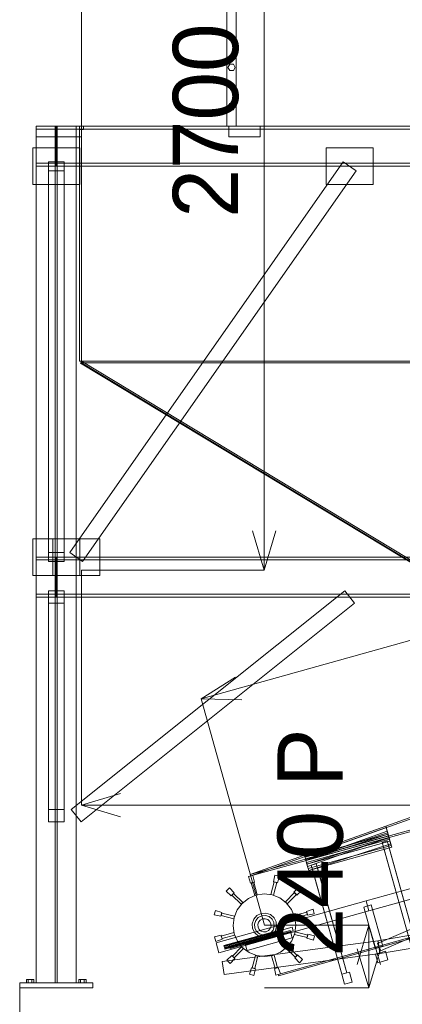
# Model space of a CAD drawing. Header units: millimetres. Extents: x -2233 to 61924, y -68080 to 6847.
# Tile 690 of 1056: x 113 to 1578, y -63 to 3708. Entities that reach past the tile are written whole.
import ezdxf

# ---------------------------------------------------------------- set-up
doc = ezdxf.new("R2010")
doc.units = ezdxf.units.MM
for name, color, linetype, lineweight in [('COTAS_O', 1, 'Continuous', 0), ('COTAS_P', 1, 'Continuous', 0), ('lateral_C01', 7, 'Continuous', 0), ('lateral_tolva', 7, 'Continuous', 0)]:
    doc.layers.add(name, color=color, linetype=linetype, lineweight=lineweight)
doc.dimstyles.new('R19_100', dxfattribs={"dimtxt": 250, "dimasz": 150, "dimexe": 150, "dimexo": 80, "dimgap": 100, "dimtad": 1, "dimtih": 1, "dimtoh": 1, "dimdsep": 46, "dimcen": 0.09, "dimadec": 0, "dimazin": 0, "dimtfac": 1, "dimtdec": 4, "dimtofl": 0, "dimtmove": 0, "dimatfit": 3, "dimfxl": 1, "dimtolj": 1, "dimtzin": 0, "dimarcsym": 0})

# ---------------------------------------------------------------- blocks, each defined once
blk = doc.blocks.new('DIM_R28_1')
at = {"layer": 'COTAS_P'}
for p, q in [((807.3, 1106.7), (9950.7, 3666.7)), ((9950.7, 3666.7), (9794.1, 3669.6)), ((9950.7, 3666.7), (9818.4, 3582.9)), ((10193.4, 2800), (9950.7, 3666.7)), ((807.3, 1106.7), (939.7, 1190.4)), ((1050, 240), (807.3, 1106.7)), ((807.3, 1106.7), (963.9, 1103.8))]:
    blk.add_line(p, q, dxfattribs=at)
blk.add_text('9495 P', height=250, rotation=15.6414, dxfattribs=at).set_placement((5352.1, 2483))
blk = doc.blocks.new('DIM_R28_2')
at = {"layer": 'COTAS_P'}
for p, q in [((1050, 240), (1450, 240)), ((1450, 240), (1405, 90)), ((1450, 0), (1450, 240)), ((1450, 240), (1495, 90)), ((1450, 0), (1405, 150)), ((1450, 0), (1495, 150)), ((1050, 0), (1450, 0))]:
    blk.add_line(p, q, dxfattribs=at)
blk.add_text('240 P', height=250, rotation=90, dxfattribs=at).set_placement((1350, 120))
blk = doc.blocks.new('DIM_R28_21')
at = {"layer": 'COTAS_O'}
for p, q in [((349.2, 1600), (349.2, 700)), ((3799.2, 1600), (3799.2, 700)), ((349.2, 700), (499.2, 745)), ((3799.2, 700), (3649.2, 745)), ((349.2, 700), (3799.2, 700)), ((349.2, 700), (499.2, 655)), ((3799.2, 700), (3649.2, 655))]:
    blk.add_line(p, q, dxfattribs=at)
blk.add_text('3450 O', height=250, dxfattribs=at).set_placement((2074.2, 800))
blk = doc.blocks.new('DIM_R28_22')
at = {"layer": 'COTAS_O'}
for p, q in [((349.2, 4300), (1049.2, 4300)), ((1049.2, 4300), (1004.2, 4150)), ((1049.2, 1600), (1049.2, 4300)), ((1049.2, 4300), (1094.2, 4150)), ((1049.2, 1600), (1004.2, 1750)), ((1049.2, 1600), (1094.2, 1750)), ((349.2, 1600), (1049.2, 1600))]:
    blk.add_line(p, q, dxfattribs=at)
blk.add_text('2700 O', height=250, rotation=90, dxfattribs=at).set_placement((949.2, 2950))
blk = doc.blocks.new('DIM_R28_33')
at = {"layer": 'COTAS_P'}
for p, q in [((112.7, 0), (112.7, -2500)), ((61924.1, 0), (61924.1, -2500)), ((112.7, -2500), (262.7, -2455)), ((61924.1, -2500), (61774.1, -2455)), ((112.7, -2500), (61924.1, -2500)), ((112.7, -2500), (262.7, -2545)), ((61924.1, -2500), (61774.1, -2545))]:
    blk.add_line(p, q, dxfattribs=at)
blk.add_text('61811.43 P', height=250, dxfattribs=at).set_placement((31018.4, -2400))

msp = doc.modelspace()

# ---------------------------------------------------------------- linework, layer by layer
at = {"layer": 'lateral_C01'}
for p, q in [((1103.221, 51.156), (10242.208, 2626.749)), ((1104.577, 46.344), (10243.564, 2621.936)), ((1901.94, 758.281), (995.816, 434.805)), ((997.424, 429.024), (1903.548, 752.5)), ((995.816, 434.805), (1920.384, 691.969)), ((1921.992, 686.188), (997.424, 429.024)), ((1439.231, 333.402), (2594.793, 656.94)), ((1482.878, 169.979), (2594.223, 651.445)), ((1514.741, 620.055), (1203.191, 508.835)), ((1516.359, 614.277), (1204.808, 503.057)), ((1450.016, 294.883), (2605.578, 618.422)), ((1494.804, 142.452), (2606.148, 623.917)), ((1523.481, 588.84), (1514.741, 620.055)), ((1514.741, 620.055), (1516.359, 614.277)), ((1525.099, 583.062), (1516.359, 614.277)), ((1516.359, 614.277), (1520.134, 600.796)), ((1205.55, 500.409), (1523.481, 588.84)), ((1207.168, 494.631), (1525.099, 583.062)), ((1207.438, 493.666), (1521.833, 594.725)), ((1525.369, 582.097), (1207.438, 493.666)), ((1520.134, 600.796), (1208.583, 489.576)), ((1209.056, 487.889), (1523.451, 588.947)), ((1526.987, 576.32), (1209.056, 487.889)), ((1210.942, 481.15), (1528.874, 569.581)), ((1212.83, 474.407), (1527.226, 575.466)), ((1215.323, 465.502), (1526.874, 576.722)), ((1528.874, 569.581), (1520.134, 600.796)), ((1520.134, 600.796), (1526.874, 576.722)), ((1521.833, 594.725), (1525.369, 582.097)), ((1523.451, 588.947), (1521.833, 594.725)), ((1523.451, 588.947), (1526.987, 576.32)), ((1527.226, 575.466), (1523.451, 588.947)), ((1525.099, 583.062), (1523.481, 588.84)), ((1528.874, 569.581), (1525.099, 583.062)), ((1525.369, 582.097), (1526.987, 576.32)), ((1526.874, 576.722), (1535.614, 545.507)), ((1526.987, 576.32), (1530.761, 562.838)), ((1527.226, 575.466), (1530.761, 562.838)), ((1533.966, 551.392), (1527.226, 575.466)), ((1535.614, 545.507), (1528.874, 569.581)), ((1530.761, 562.838), (1212.83, 474.407)), ((1535.614, 545.507), (1217.683, 457.076)), ((1533.966, 551.392), (1219.571, 450.333)), ((1219.571, 450.333), (1537.502, 538.764)), ((1501.047, 557.696), (1520.307, 563.088)), ((1501.047, 557.696), (1620.843, 129.828)), ((1508.599, 530.725), (1527.858, 536.117)), ((1508.599, 530.725), (1620.843, 129.828)), ((1640.103, 135.221), (1520.307, 563.088)), ((1640.103, 135.221), (1527.858, 536.117)), ((1530.761, 562.838), (1537.502, 538.764)), ((1537.502, 538.764), (1533.966, 551.392)), ((1203.191, 508.835), (1205.55, 500.409)), ((1204.808, 503.057), (1203.191, 508.835)), ((1204.808, 503.057), (1207.168, 494.631)), ((1208.583, 489.576), (1204.808, 503.057)), ((1205.55, 500.409), (1207.168, 494.631)), ((1207.168, 494.631), (1210.942, 481.15)), ((1207.438, 493.666), (1209.056, 487.889)), ((1208.583, 489.576), (1210.942, 481.15)), ((1215.323, 465.502), (1208.583, 489.576)), ((1209.056, 487.889), (1212.83, 474.407)), ((1210.942, 481.15), (1217.683, 457.076)), ((1212.83, 474.407), (1219.571, 450.333)), ((1217.683, 457.076), (1215.323, 465.502)), ((1229.485, 470.557), (1248.744, 475.949)), ((1229.485, 470.557), (1346.398, 52.988)), ((1234.022, 454.352), (1253.281, 459.745)), ((1234.022, 454.352), (1346.398, 52.988)), ((1365.657, 58.38), (1248.744, 475.949)), ((1365.657, 58.38), (1253.281, 459.745)), ((988.493, 426.31), (1005.821, 431.161)), ((996.707, 401.431), (988.493, 426.31)), ((997.424, 429.024), (995.816, 434.805)), ((1005.821, 431.161), (1011.72, 405.634)), ((1084.562, 406.45), (1089.889, 432.102)), ((1089.889, 432.102), (1107.32, 427.64)), ((1107.32, 427.64), (1099.666, 402.583)), ((903.579, 370.596), (916.159, 383.461)), ((916.159, 383.461), (934.032, 364.304)), ((1011.72, 405.634), (996.707, 401.431)), ((1008.98, 405.053), (999.351, 402.356)), ((1012.831, 354.208), (999.351, 402.356)), ((1022.461, 356.904), (1008.98, 405.053)), ((1074.915, 357.491), (1087.314, 405.93)), ((1099.666, 402.583), (1084.562, 406.45)), ((1084.603, 355.012), (1097.002, 403.45)), ((1097.002, 403.45), (1087.314, 405.93)), ((1163.156, 366.869), (1180.596, 386.421)), ((1180.596, 386.421), (1193.461, 373.841)), ((1484.651, 180.862), (2674.184, 383.067)), ((923.131, 353.156), (903.579, 370.596)), ((934.032, 364.304), (923.131, 353.156)), ((931.949, 362.43), (924.958, 355.28)), ((960.707, 320.323), (924.958, 355.28)), ((967.698, 327.473), (931.949, 362.43)), ((988.84, 343.245), (964.203, 323.898)), ((1017.646, 355.556), (988.84, 343.245)), ((1012.831, 354.208), (1022.461, 356.904)), ((1048.657, 359.992), (1017.646, 355.556)), ((1079.759, 356.252), (1048.657, 359.992)), ((1074.915, 357.491), (1084.603, 355.012)), ((1108.833, 344.588), (1079.759, 356.252)), ((1133.898, 325.797), (1108.833, 344.588)), ((1130.323, 329.293), (1165.28, 365.042)), ((1137.473, 322.302), (1172.43, 358.051)), ((1174.304, 355.968), (1163.156, 366.869)), ((1172.43, 358.051), (1165.28, 365.042)), ((1193.461, 373.841), (1174.304, 355.968)), ((865.11, 172.657), (1439.231, 333.402)), ((964.203, 323.898), (945.412, 298.833)), ((960.707, 320.323), (967.698, 327.473)), ((1130.323, 329.293), (1137.473, 322.302)), ((1153.245, 301.16), (1133.898, 325.797)), ((1459.068, 318.187), (1430.179, 310.098)), ((1474.396, 152.171), (1430.179, 310.098)), ((1439.231, 333.402), (1450.016, 294.883)), ((1459.068, 318.187), (1503.285, 160.26)), ((1493.03, 131.569), (2682.563, 333.774)), ((857.898, 279.889), (862.36, 297.32)), ((883.55, 274.562), (857.898, 279.889)), ((862.36, 297.32), (887.417, 289.666)), ((875.895, 134.138), (1450.016, 294.883)), ((887.417, 289.666), (883.55, 274.562)), ((886.55, 287.002), (884.07, 277.314)), ((932.509, 264.915), (884.07, 277.314)), ((934.988, 274.603), (886.55, 287.002)), ((933.748, 269.759), (930.008, 238.657)), ((932.509, 264.915), (934.988, 274.603)), ((945.412, 298.833), (933.748, 269.759)), ((1020.973, 276.965), (1009.036, 263.043)), ((1026.531, 269.887), (1016.88, 258.63)), ((1037.328, 285.259), (1020.973, 276.965)), ((1039.755, 276.593), (1026.531, 269.887)), ((1043.125, 264.556), (1034.251, 260.055)), ((1055.613, 286.664), (1037.328, 285.259)), ((1054.538, 277.728), (1039.755, 276.593)), ((1053.045, 265.318), (1043.125, 264.556)), ((1062.502, 262.225), (1053.045, 265.318)), ((1068.63, 273.12), (1054.538, 277.728)), ((1073.043, 280.964), (1055.613, 286.664)), ((1079.887, 263.469), (1068.63, 273.12)), ((1086.965, 269.027), (1073.043, 280.964)), ((1095.259, 252.672), (1086.965, 269.027)), ((1165.556, 272.354), (1153.245, 301.16)), ((1164.208, 277.169), (1212.356, 290.649)), ((1164.208, 277.169), (1166.904, 267.539)), ((1169.992, 241.343), (1165.556, 272.354)), ((1166.904, 267.539), (1215.053, 281.02)), ((1211.431, 293.293), (1236.31, 301.507)), ((1215.634, 278.28), (1211.431, 293.293)), ((1215.053, 281.02), (1212.356, 290.649)), ((1241.161, 284.179), (1215.634, 278.28)), ((1236.31, 301.507), (1241.161, 284.179)), ((914.991, 165.854), (1155.733, 233.258)), ((930.008, 238.657), (934.444, 207.646)), ((1009.036, 263.043), (1003.336, 245.613)), ((1003.336, 245.613), (1004.741, 227.328)), ((1004.741, 227.328), (1013.035, 210.973)), ((1016.88, 258.63), (1012.272, 244.538)), ((1012.272, 244.538), (1013.407, 229.755)), ((1013.407, 229.755), (1020.113, 216.531)), ((1027.775, 252.502), (1024.682, 243.045)), ((1024.682, 243.045), (1025.444, 233.125)), ((1025.444, 233.125), (1029.945, 224.251)), ((1034.251, 260.055), (1027.775, 252.502)), ((1070.055, 255.749), (1062.502, 262.225)), ((1065.749, 219.945), (1072.225, 227.498)), ((1074.556, 246.875), (1070.055, 255.749)), ((1072.225, 227.498), (1075.318, 236.955)), ((1075.318, 236.955), (1074.556, 246.875)), ((1086.593, 250.245), (1079.887, 263.469)), ((1083.12, 221.37), (1087.728, 235.462)), ((1087.728, 235.462), (1086.593, 250.245)), ((1090.964, 216.957), (1096.664, 234.387)), ((1096.664, 234.387), (1095.259, 252.672)), ((1159.778, 218.813), (1155.733, 233.258)), ((1166.252, 210.241), (1169.992, 241.343)), ((858.839, 195.821), (884.366, 201.72)), ((863.69, 178.493), (858.839, 195.821)), ((884.366, 201.72), (888.569, 186.707)), ((933.096, 212.461), (884.947, 198.98)), ((884.947, 198.98), (887.644, 189.351)), ((935.792, 202.831), (887.644, 189.351)), ((895.193, 162.387), (1116.675, 224.399)), ((895.336, 161.874), (1116.819, 223.886)), ((895.746, 160.413), (1117.228, 222.425)), ((896.358, 158.226), (1117.84, 220.238)), ((1118.563, 217.658), (897.08, 155.647)), ((897.802, 153.067), (1119.285, 215.079)), ((898.415, 150.88), (1119.897, 212.892)), ((898.824, 149.419), (1120.306, 211.431)), ((898.967, 148.906), (1120.45, 210.917)), ((919.036, 151.409), (1159.778, 218.813)), ((935.792, 202.831), (933.096, 212.461)), ((934.444, 207.646), (946.755, 178.84)), ((975.735, 171.438), (1149.069, 219.969)), ((976.814, 167.586), (1150.148, 216.117)), ((977.353, 165.66), (1150.687, 214.191)), ((983.554, 143.512), (1156.888, 192.043)), ((1013.035, 210.973), (1026.957, 199.036)), ((1020.113, 216.531), (1031.37, 206.88)), ((1026.957, 199.036), (1044.387, 193.336)), ((1029.945, 224.251), (1037.498, 217.775)), ((1031.37, 206.88), (1045.462, 202.272)), ((1037.498, 217.775), (1046.955, 214.682)), ((1044.387, 193.336), (1062.672, 194.741)), ((1045.462, 202.272), (1060.245, 203.407)), ((1046.955, 214.682), (1056.875, 215.444)), ((1056.875, 215.444), (1065.749, 219.945)), ((1060.245, 203.407), (1073.469, 210.113)), ((1062.672, 194.741), (1079.027, 203.035)), ((1073.469, 210.113), (1083.12, 221.37)), ((1079.027, 203.035), (1090.964, 216.957)), ((1116.819, 223.886), (1116.675, 224.399)), ((1117.228, 222.425), (1116.819, 223.886)), ((1117.84, 220.238), (1117.228, 222.425)), ((1118.563, 217.658), (1117.84, 220.238)), ((1118.563, 217.658), (1119.285, 215.079)), ((1119.285, 215.079), (1119.897, 212.892)), ((1119.897, 212.892), (1120.306, 211.431)), ((1120.306, 211.431), (1120.45, 210.917)), ((1150.687, 214.191), (1149.069, 219.969)), ((1156.888, 192.043), (1150.148, 216.117)), ((1154.588, 181.167), (1166.252, 210.241)), ((1167.491, 215.085), (1165.012, 205.397)), ((1165.012, 205.397), (1213.45, 192.998)), ((1167.491, 215.085), (1215.93, 202.686)), ((1212.583, 190.334), (1216.45, 205.438)), ((1237.64, 182.68), (1212.583, 190.334)), ((1213.45, 192.998), (1215.93, 202.686)), ((1216.45, 205.438), (1242.102, 200.111)), ((1242.102, 200.111), (1237.64, 182.68)), ((888.569, 186.707), (863.69, 178.493)), ((865.11, 172.657), (875.895, 134.138)), ((888.756, 101.139), (1485.525, 180.995)), ((895.336, 161.874), (895.193, 162.387)), ((895.746, 160.413), (895.336, 161.874)), ((896.358, 158.226), (895.746, 160.413)), ((897.08, 155.647), (896.358, 158.226)), ((897.802, 153.067), (897.08, 155.647)), ((897.802, 153.067), (898.415, 150.88)), ((898.415, 150.88), (898.824, 149.419)), ((914.991, 165.854), (919.036, 151.409)), ((962.527, 157.698), (927.57, 121.949)), ((946.755, 178.84), (966.102, 154.203)), ((969.677, 150.707), (962.527, 157.698)), ((966.102, 154.203), (991.167, 135.412)), ((975.735, 171.438), (977.353, 165.66)), ((976.814, 167.586), (983.554, 143.512)), ((1111.16, 136.755), (1135.797, 156.102)), ((1139.293, 159.677), (1132.302, 152.527)), ((1132.302, 152.527), (1168.051, 117.57)), ((1135.797, 156.102), (1154.588, 181.167)), ((1139.293, 159.677), (1175.042, 124.72)), ((1503.285, 160.26), (1474.396, 152.171)), ((1482.878, 169.979), (1494.804, 142.452)), ((1484.651, 180.862), (1493.03, 131.569)), ((1485.525, 180.995), (1492.156, 131.436)), ((895.387, 51.581), (1492.156, 131.436)), ((898.824, 149.419), (898.967, 148.906)), ((906.539, 106.159), (925.696, 124.032)), ((936.844, 113.131), (919.404, 93.579)), ((925.696, 124.032), (936.844, 113.131)), ((927.57, 121.949), (934.72, 114.958)), ((969.677, 150.707), (934.72, 114.958)), ((991.167, 135.412), (1020.241, 123.748)), ((1015.397, 124.988), (1002.998, 76.55)), ((1025.085, 122.509), (1012.686, 74.07)), ((1025.085, 122.509), (1015.397, 124.988)), ((1020.241, 123.748), (1051.343, 120.008)), ((1051.343, 120.008), (1082.354, 124.444)), ((1087.169, 125.792), (1077.539, 123.096)), ((1077.539, 123.096), (1091.02, 74.947)), ((1082.354, 124.444), (1111.16, 136.755)), ((1087.169, 125.792), (1100.649, 77.644)), ((1165.968, 115.696), (1176.869, 126.844)), ((1183.841, 96.539), (1165.968, 115.696)), ((1168.051, 117.57), (1175.042, 124.72)), ((1176.869, 126.844), (1196.421, 109.404)), ((1475.383, 130.102), (1513.902, 140.887)), ((1475.383, 130.102), (1484.819, 96.398)), ((1523.338, 107.183), (1513.902, 140.887)), ((888.756, 101.139), (895.387, 51.581)), ((919.404, 93.579), (906.539, 106.159)), ((992.68, 52.36), (1000.334, 77.417)), ((1000.334, 77.417), (1015.438, 73.55)), ((1002.998, 76.55), (1012.686, 74.07)), ((1088.28, 74.366), (1103.293, 78.569)), ((1091.02, 74.947), (1100.649, 77.644)), ((1103.293, 78.569), (1111.507, 53.69)), ((1196.421, 109.404), (1183.841, 96.539)), ((1484.819, 96.398), (1523.338, 107.183)), ((1010.111, 47.898), (992.68, 52.36)), ((1015.438, 73.55), (1010.111, 47.898)), ((1094.179, 48.839), (1088.28, 74.366)), ((1111.507, 53.69), (1094.179, 48.839)), ((1104.577, 46.344), (1103.221, 51.156)), ((1346.398, 52.988), (1375.287, 61.076)), ((1346.398, 52.988), (1365.657, 58.38)), ((1346.398, 52.988), (1357.182, 14.469)), ((1386.071, 22.558), (1375.287, 61.076)), ((1357.182, 14.469), (1386.071, 22.558))]:
    msp.add_line(p, q, dxfattribs=at)
at = {"layer": 'lateral_tolva'}
for p, q in [((349.2, 3300), (349.2, 4300)), ((906.7, 4270), (906.7, 3300)), ((941.7, 3300), (941.7, 4270)), ((917.2, 3537.124), (910.2, 3525)), ((910.2, 3525), (917.2, 3512.876)), ((931.2, 3537.124), (917.2, 3537.124)), ((917.2, 3512.876), (931.2, 3512.876)), ((938.2, 3525), (931.2, 3537.124)), ((931.2, 3512.876), (938.2, 3525)), ((917.2, 3387.124), (910.2, 3375)), ((910.2, 3375), (917.2, 3362.876)), ((931.2, 3387.124), (917.2, 3387.124)), ((917.2, 3362.876), (931.2, 3362.876)), ((938.2, 3375), (931.2, 3387.124)), ((931.2, 3362.876), (938.2, 3375)), ((329.2, 3300), (176.2, 3300)), ((176.2, 3300), (176.2, 20)), ((176.2, 3289), (176.2, 3300)), ((349.2, 3300), (176.2, 3300)), ((176.2, 3260), (176.2, 3300)), ((329.2, 3289), (176.2, 3289)), ((256.7, 3300), (248.7, 3300)), ((248.7, 3300), (248.7, 20)), ((256.7, 3289), (248.7, 3289)), ((248.7, 3158), (248.7, 3289)), ((252.7, 3300), (3895.7, 3300)), ((252.7, 3300), (252.7, 3289)), ((252.7, 3289), (3895.7, 3289)), ((252.7, 3289), (252.7, 3158)), ((256.7, 20), (256.7, 3300)), ((256.7, 3158), (256.7, 3289)), ((329.2, 20), (329.2, 3300)), ((329.2, 3289), (329.2, 3300)), ((341.2, 2400), (341.2, 3300)), ((349.2, 3300), (341.2, 3300)), ((341.2, 3300), (357.2, 3300)), ((341.2, 3300), (341.2, 3288)), ((341.2, 3288), (357.2, 3288)), ((349.2, 3300), (349.2, 2400)), ((349.2, 3300), (3799.2, 3300)), ((349.2, 3300), (349.2, 3260)), ((357.2, 3288), (357.2, 3300)), ((906.7, 3300), (941.7, 3300)), ((914.2, 3300), (1034.2, 3300)), ((914.2, 3260), (914.2, 3300)), ((1034.2, 3260), (1034.2, 3300)), ((349.2, 3260), (176.2, 3260)), ((914.2, 3260), (1034.2, 3260)), ((162.7, 3217), (342.7, 3217)), ((162.7, 3217), (162.7, 3077)), ((342.7, 3077), (342.7, 3217)), ((1286.2, 3217), (1466.2, 3217)), ((1286.2, 3217), (1286.2, 3077)), ((1466.2, 3077), (1466.2, 3217)), ((329.2, 3158), (176.2, 3158)), ((176.2, 3147), (176.2, 3158)), ((329.2, 3147), (176.2, 3147)), ((282.7, 3164.194), (222.7, 3164.194)), ((222.7, 3164.194), (222.7, 1667.194)), ((222.7, 3164.194), (222.7, 3129.806)), ((222.7, 1632.806), (222.7, 3129.806)), ((222.7, 3129.806), (282.7, 3129.806)), ((256.7, 3158), (248.7, 3158)), ((252.7, 3158), (3895.7, 3158)), ((252.7, 3158), (252.7, 3147)), ((252.7, 3147), (3895.7, 3147)), ((282.7, 1667.194), (282.7, 3164.194)), ((282.7, 3129.806), (282.7, 3164.194)), ((282.7, 3129.806), (282.7, 1632.806)), ((304.616, 1667.194), (1351.616, 3164.194)), ((329.2, 3147), (329.2, 3158)), ((353.784, 1632.806), (1400.784, 3129.806)), ((1400.784, 3129.806), (1351.616, 3164.194)), ((162.7, 3077), (342.7, 3077)), ((1286.2, 3077), (1466.2, 3077)), ((349.2, 2400), (341.2, 2400)), ((349.2, 2400), (345.065, 2393.151)), ((1670.065, 1593.151), (345.065, 2393.151)), ((349.2, 2400), (1674.2, 1600)), ((3799.2, 2400), (349.2, 2400)), ((349.2, 2400), (349.2, 2393.48)), ((3799.2, 2393.48), (349.2, 2393.48)), ((349.2, 2393.48), (1674.2, 1593.48)), ((162.7, 1720), (342.7, 1720)), ((162.7, 1720), (162.7, 1580)), ((239.2, 1720), (419.2, 1720)), ((239.2, 1720), (239.2, 1580)), ((342.7, 1580), (342.7, 1720)), ((419.2, 1580), (419.2, 1720)), ((222.7, 1667.194), (282.7, 1667.194)), ((222.7, 1632.806), (222.7, 1667.194)), ((282.7, 1667.194), (282.7, 1632.806)), ((304.616, 1667.194), (353.784, 1632.806)), ((329.2, 1650), (176.2, 1650)), ((176.2, 1639), (176.2, 1650)), ((329.2, 1639), (176.2, 1639)), ((282.7, 1632.806), (222.7, 1632.806)), ((256.7, 1639), (248.7, 1639)), ((248.7, 1508), (248.7, 1639)), ((252.7, 1650), (3895.7, 1650)), ((252.7, 1650), (252.7, 1639)), ((252.7, 1639), (3895.7, 1639)), ((252.7, 1639), (252.7, 1508)), ((256.7, 1508), (256.7, 1639)), ((329.2, 1639), (329.2, 1650)), ((162.7, 1580), (342.7, 1580)), ((239.2, 1580), (419.2, 1580)), ((282.7, 1520.433), (222.7, 1520.433)), ((222.7, 1520.433), (222.7, 683.433)), ((222.7, 1520.433), (222.7, 1473.567)), ((282.7, 683.433), (282.7, 1520.433)), ((282.7, 1473.567), (282.7, 1520.433)), ((310.467, 683.433), (1357.467, 1520.433)), ((1394.933, 1473.567), (1357.467, 1520.433)), ((329.2, 1508), (176.2, 1508)), ((176.2, 1497), (176.2, 1508)), ((329.2, 1497), (176.2, 1497)), ((222.7, 636.567), (222.7, 1473.567)), ((222.7, 1473.567), (282.7, 1473.567)), ((256.7, 1508), (248.7, 1508)), ((252.7, 1508), (3895.7, 1508)), ((252.7, 1508), (252.7, 1497)), ((252.7, 1497), (3895.7, 1497)), ((282.7, 1473.567), (282.7, 636.567)), ((329.2, 1497), (329.2, 1508)), ((347.933, 636.567), (1394.933, 1473.567)), ((222.7, 683.433), (282.7, 683.433)), ((222.7, 636.567), (222.7, 683.433)), ((282.7, 683.433), (282.7, 636.567)), ((310.467, 683.433), (347.933, 636.567)), ((282.7, 636.567), (222.7, 636.567)), ((112.7, 20), (392.7, 20)), ((112.7, 20), (112.7, 0)), ((112.7, 0), (392.7, 0)), ((145.7, 32), (138.7, 32)), ((138.7, 20), (138.7, 32)), ((145.7, 20), (138.7, 20)), ((159.7, 32), (145.7, 32)), ((145.7, 20), (145.7, 32)), ((159.7, 20), (145.7, 20)), ((166.7, 32), (159.7, 32)), ((159.7, 20), (159.7, 32)), ((159.7, 20), (166.7, 20)), ((166.7, 32), (166.7, 20)), ((176.2, 20), (329.2, 20)), ((248.7, 20), (256.7, 20)), ((345.7, 32), (338.7, 32)), ((338.7, 20), (338.7, 32)), ((345.7, 20), (338.7, 20)), ((359.7, 32), (345.7, 32)), ((345.7, 20), (345.7, 32)), ((359.7, 20), (345.7, 20)), ((366.7, 32), (359.7, 32)), ((359.7, 20), (359.7, 32)), ((359.7, 20), (366.7, 20)), ((366.7, 32), (366.7, 20)), ((392.7, 0), (392.7, 20))]:
    msp.add_line(p, q, dxfattribs=at)

# ---------------------------------------------------------------- dimensions: what is measured, and where the dimension line sits
at = {"layer": 'COTAS_O'}
for p2, distance, picture, middle in [((349.2, 4300), -700, 'DIM_R28_22', (1049.2, 2950)), ((3799.2, 1600), -900, 'DIM_R28_21', (2074.2, 700))]:
    dim = msp.add_aligned_dim(p1=(349.2, 1600), p2=p2, distance=distance, text='<> O', dimstyle='R19_100', dxfattribs=at)
    dim.commit()
    dim.dimension.update_dxf_attribs({"geometry": picture, "text_midpoint": middle})
at = {"layer": 'COTAS_P'}
for p1, p2, distance, picture, middle in [((1050, 240), (10193.381, 2800), 900, 'DIM_R28_1', (5379.037, 2386.671)), ((1050, 0), (1050, 240), -400, 'DIM_R28_2', (1450, 120)), ((112.7, 0), (61924.134, 0), -2500, 'DIM_R28_33', (31018.417, -2500))]:
    dim = msp.add_aligned_dim(p1=p1, p2=p2, distance=distance, text='<> P', dimstyle='R19_100', dxfattribs=at)
    dim.commit()
    dim.dimension.update_dxf_attribs({"geometry": picture, "text_midpoint": middle})

doc.saveas('drawing.dxf')
